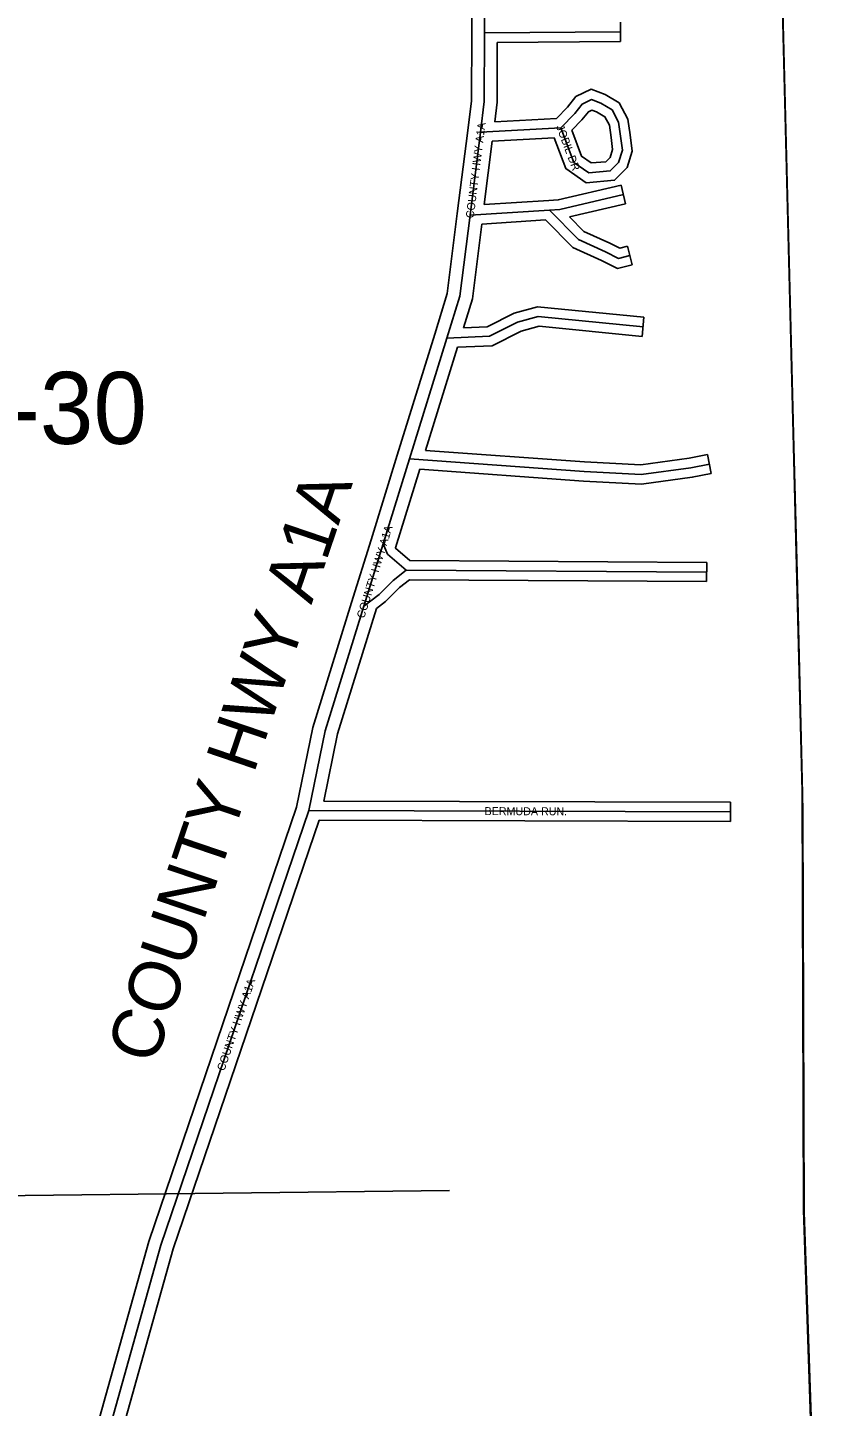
# Model space of a CAD drawing. Extents: x 418523 to 616617, y 1878279 to 2196743.
# Drawn here: x 570042 to 572522, y 1997576 to 2001885 of the extents above; entities that cross this region are included whole.
import ezdxf

# ---------------------------------------------------------------- set-up
doc = ezdxf.new("R2010")
doc.units = 0
for name, color, linetype in [('Level 1', 7, 'Continuous'), ('Level 2', 7, 'Continuous'), ('Level 22', 7, 'Continuous'), ('Level 23', 7, 'Continuous'), ('Level 28', 7, 'Continuous'), ('Level 31', 7, 'Continuous'), ('Level 32', 7, 'Continuous'), ('Level 34', 7, 'Continuous'), ('Level 5', 7, 'Continuous'), ('Level 8', 7, 'Continuous')]:
    doc.layers.add(name, color=color, linetype=linetype)

msp = doc.modelspace()

# ---------------------------------------------------------------- linework, layer by layer
at = {"layer": 'Level 1'}
msp.add_line((571360.308, 1998250.338), (568394.747, 1998215.331), dxfattribs=at)
at = {"layer": 'Level 22'}
for p, q in [((571469.516, 2001868.024), (571470.11, 2002125.491)), ((571424.133, 2001298.641), (571456.754, 2001558.217)), ((571234.987, 2000536.854), (571351.907, 2000914.786)), ((571153.204, 2000271.937), (571234.987, 2000536.854)), ((571092.507, 2000076.431), (571153.204, 2000271.937))]:
    msp.add_line(p, q, dxfattribs=at)
for points in [[(571456.754, 2001558.217), (571468.706, 2001653.831), (571469.516, 2001868.024)], [(571351.907, 2000914.786), (571392.159, 2001045.246), (571424.133, 2001298.641)], [(570920.756, 1999437.885), (570971.751, 1999687.598), (571092.507, 2000076.431)], [(570130.122, 1996799.582), (570130.37, 1996905.77), (570458.774, 1998079.976), (570920.756, 1999437.885)]]:
    msp.add_lwpolyline(points, dxfattribs=at)
at = {"layer": 'Level 23'}
for p, q in [((571429.516, 2001868.116), (571430.11, 2002125.583)), ((571384.444, 2001303.628), (571417.065, 2001563.205)), ((571468.584, 2001331.533), (571493.546, 2001530.17)), ((571196.774, 2000548.676), (571313.694, 2000926.609)), ((571285.044, 2000563.311), (571384.913, 2000886.125)), ((571114.983, 2000283.736), (571196.767, 2000548.653)), ((571191, 2000258.761), (571266.854, 2000504.47)), ((571054.305, 2000088.291), (571115.001, 2000283.797))]:
    msp.add_line(p, q, dxfattribs=at)
for points in [[(571417.062, 2001563.18), (571428.714, 2001656.398), (571429.515, 2001868.175)], [(571501.124, 2001590.671), (571508.698, 2001651.266), (571509.406, 2001838.34)], [(571313.684, 2000926.58), (571352.909, 2001053.711), (571384.447, 2001303.649)], [(571403.695, 2000946.956), (571431.409, 2001036.782), (571460.955, 2001270.925)], [(570882.072, 1999448.369), (570932.959, 1999697.557), (571054.306, 2000088.295)], [(570967.684, 1999467.751), (571010.544, 1999677.64), (571132.202, 2000069.374)], [(570090.14, 1996807.221), (570090.382, 1996911.304), (570420.549, 1998091.813), (570882.072, 1999448.369)], [(570170.123, 1996799.488), (570170.358, 1996900.235), (570496.999, 1998068.137), (570952.771, 1999407.791)]]:
    msp.add_lwpolyline(points, dxfattribs=at)
at = {"layer": 'Level 31'}
for p, q in [((571469.516, 2001868.024), (571894.069, 2001871.411)), ((571456.754, 2001558.217), (571707.266, 2001571.823)), ((571424.133, 2001298.641), (571672.114, 2001314.434)), ((571224.672, 2000189.586), (572163.203, 2000183.424)), ((572237.907, 1999434.12), (570920.756, 1999437.885))]:
    msp.add_line(p, q, dxfattribs=at)
for points in [[(571707.266, 2001571.823), (571751.123, 2001616.087), (571774.336, 2001645.491), (571803.539, 2001659.969), (571832.681, 2001648.266), (571867.829, 2001627.821), (571888.35, 2001589.589), (571894.274, 2001545.572)], [(571894.274, 2001545.572), (571900.197, 2001501.556), (571888.379, 2001463.399), (571862.001, 2001436.913), (571794.769, 2001430.886), (571747.919, 2001463.359), (571707.266, 2001571.823)], [(571672.114, 2001314.434), (571704.144, 2001316.542), (571903.051, 2001363.361)], [(571672.114, 2001314.434), (571762.585, 2001222.584), (571847.472, 2001184.569), (571888.325, 2001163.746), (571923.54, 2001172.757)], [(571351.907, 2000914.786), (571485.089, 2000920.298), (571572.702, 2000964.461), (571637.108, 2000982.131), (571964.565, 2000949.741)], [(571234.987, 2000536.854), (571780.262, 2000497.411), (571958.754, 2000488.637), (572113.533, 2000509.375), (572171.9, 2000520.878)], [(571224.672, 2000189.586), (571166.446, 2000239.541), (571153.204, 2000271.937)], [(571092.507, 2000076.431), (571139.837, 2000113.414), (571183.695, 2000157.315), (571224.672, 2000189.586)]]:
    msp.add_lwpolyline(points, dxfattribs=at)
at = {"layer": 'Level 32'}
for p, q in [((571893.831, 2001901.409), (571894.309, 2001841.411)), ((571509.406, 2001838.34), (571894.309, 2001841.411)), ((571501.124, 2001590.671), (571694.094, 2001601.151)), ((571493.545, 2001530.17), (571686.904, 2001540.671)), ((571896.177, 2001392.563), (571909.924, 2001334.158)), ((571468.584, 2001331.532), (571670.208, 2001344.374)), ((571735.286, 2001293.051), (571909.924, 2001334.158)), ((571460.954, 2001270.924), (571660.353, 2001283.622)), ((571916.103, 2001201.821), (571930.978, 2001143.693)), ((571967.519, 2000979.596), (571961.613, 2000919.886)), ((572166.099, 2000550.313), (572177.702, 2000491.443)), ((571235.864, 2000219.513), (572163.4, 2000213.423)), ((572163.4, 2000213.423), (572163.007, 2000153.423)), ((571234.981, 2000159.516), (572163.007, 2000153.423)), ((572237.994, 1999464.12), (570967.683, 1999467.75)), ((572237.822, 1999404.12), (572237.994, 1999464.12)), ((572237.822, 1999404.12), (570952.771, 1999407.791))]:
    msp.add_line(p, q, dxfattribs=at)
for points in [[(571694.094, 2001601.151), (571728.623, 2001636.003), (571754.968, 2001669.373), (571802.251, 2001692.816), (571845.883, 2001675.292), (571890.249, 2001649.486), (571917.358, 2001598.982), (571924.006, 2001549.573)], [(571742.104, 2001564.357), (571773.623, 2001596.172), (571793.704, 2001621.607), (571804.827, 2001627.122), (571819.48, 2001621.238), (571845.409, 2001606.155), (571859.344, 2001580.195), (571864.542, 2001541.571)], [(571864.542, 2001541.571), (571869.583, 2001504.112), (571861.908, 2001479.334), (571848.448, 2001465.82), (571802.922, 2001461.737), (571772.719, 2001482.672), (571742.104, 2001564.357)], [(571924.006, 2001549.573), (571930.812, 2001499), (571914.849, 2001447.464), (571875.554, 2001408.007), (571786.617, 2001400.034), (571723.119, 2001444.046), (571686.904, 2001540.671)], [(571670.208, 2001344.374), (571699.691, 2001346.314), (571896.177, 2001392.563)], [(571660.353, 2001283.622), (571745.173, 2001197.511), (571834.521, 2001157.497), (571884.792, 2001131.875), (571930.978, 2001143.693)], [(571735.286, 2001293.051), (571779.998, 2001247.657), (571860.423, 2001211.641), (571891.859, 2001195.618), (571916.103, 2001201.821)], [(571403.695, 2000946.956), (571477.373, 2000950.005), (571561.874, 2000992.601), (571634.529, 2001012.534), (571967.519, 2000979.596)], [(571384.913, 2000886.125), (571492.806, 2000890.591), (571583.53, 2000936.322), (571639.686, 2000951.73), (571961.613, 2000919.886)], [(571285.044, 2000563.312), (571782.08, 2000527.359), (571957.487, 2000518.736), (572108.635, 2000538.987), (572166.099, 2000550.313)], [(571266.854, 2000504.469), (571778.443, 2000467.465), (571960.02, 2000458.538), (572118.43, 2000479.762), (572177.702, 2000491.443)], [(571235.864, 2000219.512), (571191.476, 2000257.596), (571191, 2000258.761)], [(571132.202, 2000069.373), (571159.759, 2000090.908), (571203.659, 2000134.85), (571234.981, 2000159.516)]]:
    msp.add_lwpolyline(points, dxfattribs=at)
at = {"layer": 'Level 5'}
msp.add_lwpolyline([(572278.004, 2007218.757), (572261.409, 2004667.87), (572323.526, 2003250.488), (572348.437, 2003217.048), (572370.614, 2002341.668), (572394.998, 2002149.835), (572461.476, 1999498.646), (572465.57, 1998189.806), (572518.829, 1996605.731)], dxfattribs=at)
at = {"layer": 'Level 8'}
msp.add_lwpolyline([(572270.578, 2006461.581), (572265.594, 2005510.559), (572262.604, 2004994.547), (572260.608, 2004759.541), (572260.609, 2004660.54), (572265.612, 2004539.536), (572276.616, 2004285.531), (572292.623, 2003941.524), (572309.63, 2003564.516), (572323.636, 2003243.508), (572348.638, 2003210.508), (572370.654, 2002335.488), (572395.658, 2002143.484), (572435.687, 2000573.449), (572445.694, 2000181.441), (572462.707, 1999491.425), (572463.708, 1999433.424), (572467.73, 1998183.396), (572521.759, 1996599.361)], dxfattribs=at)

# ---------------------------------------------------------------- texts
at = {"layer": 'Level 2'}
msp.add_text('03-08-30', height=225, dxfattribs=at).set_placement((569210.63, 2000583.874))
at = {"layer": 'Level 28'}
msp.add_text('COUNTY HWY A1A', height=160, rotation=71.209867, dxfattribs=at).set_placement((570438.35, 1998639.046))
at = {"layer": 'Level 34'}
for s, height, rotation, p in [('COUNTY HWY A1A', 24.99916, 82.835981, (571435.397, 2001288.054)), ('JOBIL DR', 25, 290.545033, (571692.509, 2001575.581)), ('COUNTY HWY A1A', 25, 72.751642, (571093.304, 2000036.849)), ('BERMUDA RUN.', 24.99916, 359.835539, (571469.304, 1999423.819)), ('COUNTY HWY A1A', 25, 71.209867, (570656.53, 1998622.44))]:
    msp.add_text(s, height=height, rotation=rotation, dxfattribs=at).set_placement(p)

doc.saveas('drawing.dxf')
